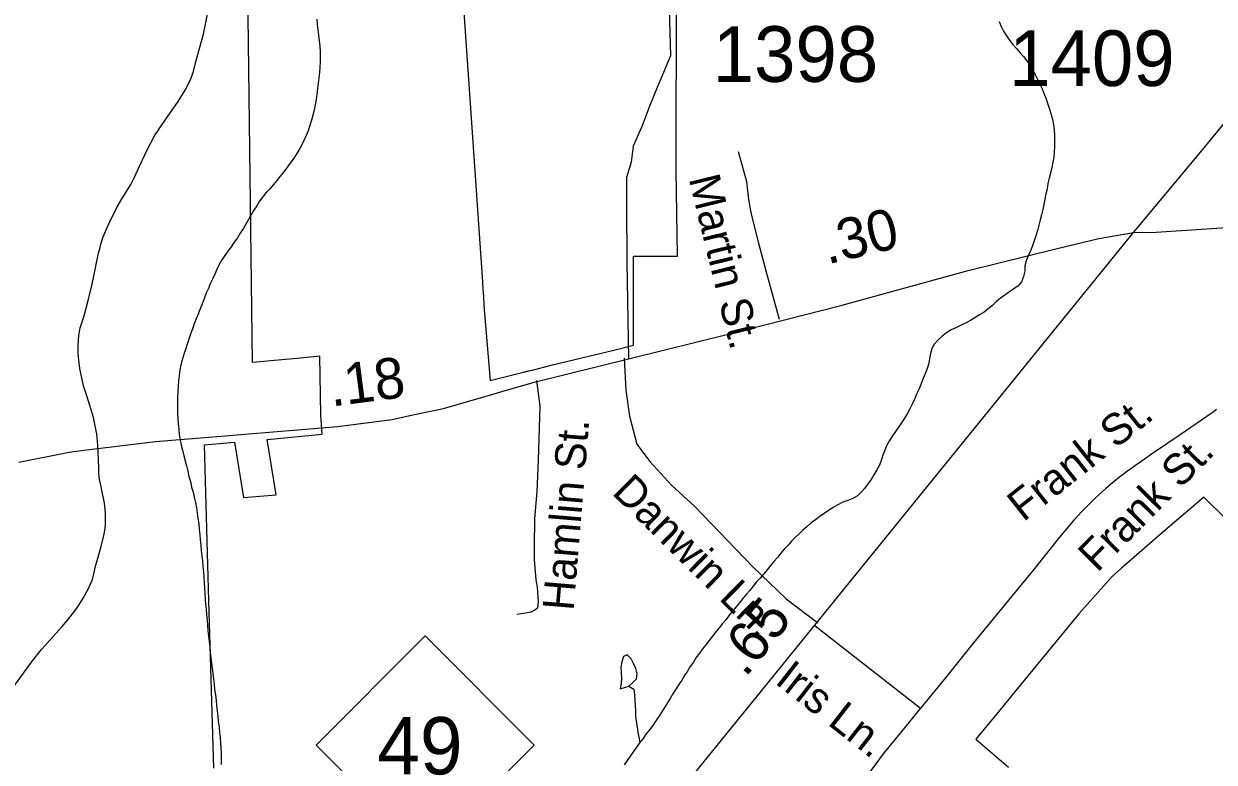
# Model space of a CAD drawing. Extents: x 1950930 to 2061844, y 904556 to 1017002.
# Drawn here: x 1996439 to 2000076, y 959507 to 961762 of the extents above; entities that cross this region are included whole.
import ezdxf

# ---------------------------------------------------------------- set-up
doc = ezdxf.new("R2010")
doc.units = 0
for name, color, linetype in [('Exist Boundary Political City Limit New', 7, 'Continuous'), ('Exist Hydrographic Misc Water Feature', 7, 'Continuous'), ('Exist Road Non-System Type 51', 7, 'Continuous'), ('Exist Road Non-System Type 51 Label', 7, 'Continuous'), ('Exist Road Primary NC Attributed', 7, 'Continuous'), ('Exist Road Primary NC Service Mileage Hundredths English Label', 7, 'Continuous'), ('Exist Road Primary NC Shield CELL', 7, 'Continuous'), ('Exist Road Primary NC Shield Number Label', 7, 'Continuous'), ('Exist Road Primary US Attributed', 7, 'Continuous'), ('Exist Road Primary US Mileage Hundredths English Label', 7, 'Continuous'), ('Exist Road Secondary Type 51 Attributed', 7, 'Continuous'), ('Exist Road Secondary Type 51 Label', 7, 'Continuous'), ('Exist Road Secondary Type 51 Number Label', 7, 'Continuous'), ('Map Preparation Boundary City Limit Buffer Line', 7, 'Continuous')]:
    doc.layers.add(name, color=color, linetype=linetype)

msp = doc.modelspace()

# ---------------------------------------------------------------- linework, layer by layer
at = {"layer": 'Exist Boundary Political City Limit New'}
for points in [[(1997742.8, 962386.8), (1997840.1, 960974.4), (1997841.8, 960949.4), (1997842.2, 960943.4), (1997845.9, 960889.9), (1997864.2, 960672.6), (1997961.4, 960696.8), (1997981.4, 960701.8), (1997999.9, 960706.4), (1998030.6, 960714.1), (1998054.6, 960720), (1998241.4, 960765.5), (1998301.4, 960780.1), (1998301.4, 961052.6), (1998436.1, 961052.8), (1998431.6, 961313.7), (1998434.5, 962426.2)], [(1997742.8, 962386.8), (1997840.1, 960974.4), (1997841.8, 960949.4), (1997842.2, 960943.4), (1997845.9, 960889.9), (1997864.2, 960672.6), (1997961.4, 960696.8), (1997999.9, 960706.4), (1998030.6, 960714.1), (1998054.6, 960720), (1998241.4, 960765.5), (1998301.4, 960780.1), (1998301.4, 961052.6), (1998436.1, 961052.8), (1998431.6, 961313.7), (1998434.5, 962426.2)], [(1997019.8, 959489.3), (1997004.6, 960000), (1996990.5, 960476.4), (1997082.9, 960484.2), (1997110.4, 960315.6), (1997209.5, 960323.9), (1997182.5, 960492.6), (1997350.8, 960508.3), (1997346.9, 960568.2), (1997343.2, 960746.6), (1997274.2, 960740.2), (1997238.8, 960737.2), (1997137.4, 960727.8), (1997117.6, 962354.6)], [(1997019.8, 959489.3), (1997004.6, 960000), (1996990.5, 960476.4), (1997082.9, 960484.2), (1997110.4, 960315.6), (1997209.5, 960323.9), (1997182.5, 960492.6), (1997350.8, 960508.3), (1997346.9, 960568.2), (1997343.2, 960746.6), (1997274.2, 960740.2), (1997238.8, 960737.2), (1997137.4, 960727.8), (1997117.6, 962354.6)], [(2001034.9, 958979.6), (2000367.8, 959905.2), (2000112, 960250), (2000044, 960316.6), (2000000, 960278.7), (1999981.1, 960262.3), (1999918.1, 960208.1), (1999855.2, 960153.8), (1999792.4, 960099.4), (1999763.8, 960073.7), (1999662, 959960.1), (1999554.5, 959829.1), (1999474.9, 959732), (1999411.4, 959654.6), (1999347.9, 959577.4), (1999447.6, 959491.8)]]:
    msp.add_lwpolyline(points, dxfattribs=at)
at = {"layer": 'Exist Hydrographic Misc Water Feature'}
for p, q in [((1996962.7, 961637.9), (1996963.9, 961642.4)), ((1996635.6, 960917), (1996647.7, 960966.7)), ((1996661.6, 960509.6), (1996660.8, 960514.1)), ((1996688.7, 960264), (1996688.3, 960268.3))]:
    msp.add_line(p, q, dxfattribs=at)
for points in [[(1996963.9, 961642.4), (1996987.7, 961730.3), (1996999.8, 961791.2), (1997005.5, 961812.1), (1997030.5, 961897.7)], [(1996963.9, 961642.4), (1996987.7, 961730.3), (1996999.8, 961791.2), (1997005.5, 961812.1), (1997030.5, 961897.7)], [(1997333.8, 961776.1), (1997335.2, 961759.6), (1997337.3, 961743.5), (1997339.6, 961726.9), (1997341.4, 961710.4), (1997343.4, 961693.9), (1997344.3, 961678.3), (1997344.5, 961662), (1997344.3, 961645.4), (1997343.2, 961629.4), (1997342.2, 961612.9), (1997340.8, 961596.5), (1997338.5, 961580.2), (1997336.7, 961563.8), (1997334.2, 961547), (1997332, 961530.8), (1997329.3, 961514.5), (1997326, 961498.4), (1997322.3, 961482.8), (1997318, 961467.2), (1997313.1, 961450.9), (1997307.6, 961435.5), (1997301.4, 961421), (1997294.4, 961405.4), (1997287.3, 961390.7), (1997279.5, 961376), (1997271.1, 961362.3), (1997262, 961348.7)], [(1999419, 961769.2), (1999424.9, 961754), (1999432.1, 961739.2), (1999440.9, 961725.2), (1999450.2, 961712.1), (1999460.8, 961699.1), (1999471.5, 961686.9), (1999482.5, 961674.3), (1999493.2, 961661.7), (1999503.5, 961649.2), (1999513.1, 961635.9), (1999520.9, 961621.8), (1999529.3, 961607.5), (1999536.5, 961592.7), (1999543.5, 961577.8), (1999550.2, 961562.9), (1999556.6, 961546.9), (1999562.5, 961532.3), (1999568.1, 961516.4), (1999573.2, 961501), (1999577.7, 961485.3), (1999582, 961469.6), (1999585.1, 961452.9), (1999586.7, 961437.6), (1999588.2, 961420.4), (1999588.4, 961403.7), (1999588.2, 961387.5), (1999587.1, 961371), (1999586.1, 961354.5), (1999583, 961339.1), (1999579.5, 961322.7), (1999575.4, 961306.2), (1999571.7, 961290.9), (1999568.1, 961274.5), (1999565.4, 961258.2), (1999561.9, 961242.5), (1999558.8, 961226.3), (1999555.1, 961209.8), (1999551.9, 961194.6), (1999547.8, 961178.2), (1999544.1, 961162.9), (1999540, 961146.5), (1999535.7, 961130.9), (1999531.1, 961114.5), (1999526.4, 961099), (1999520.9, 961083.5), (1999514.5, 961068.3), (1999507.6, 961053.6), (1999501.2, 961038.3), (1999497.7, 961022.6), (1999497.5, 961006), (1999493, 960990), (1999487.1, 960974.2), (1999476.6, 960962), (1999463.9, 960952.6), (1999450.4, 960943.3), (1999436.6, 960933.6), (1999423.1, 960923.9), (1999410.6, 960913.6), (1999398.5, 960902.1), (1999385.8, 960891.8), (1999373.1, 960881.6), (1999359.3, 960872.7), (1999345, 960863.9), (1999331, 960855.9), (1999316, 960848), (1999301.3, 960840.9), (1999286.5, 960833.9), (1999272.2, 960827.1), (1999258, 960818.3), (1999244.7, 960807.7), (1999232.2, 960796.7), (1999221.7, 960784.5), (1999213.5, 960770.7), (1999208.8, 960755.1), (1999206.1, 960738.9), (1999203.1, 960721.5), (1999198.1, 960706.4), (1999192, 960690.7), (1999185.8, 960676.3)], [(1996948.5, 961591.1), (1996957.5, 961616.4), (1996962.7, 961637.9)], [(1996948.5, 961591.1), (1996957.5, 961616.4), (1996962.7, 961637.9)], [(1996910.6, 961524.6), (1996931.7, 961559.1), (1996948.5, 961591.1)], [(1996910.6, 961524.6), (1996931.7, 961559.1), (1996948.5, 961591.1)], [(1996847, 961432.7), (1996854.6, 961444.2), (1996910.6, 961524.6)], [(1996847, 961432.7), (1996854.6, 961444.2), (1996910.6, 961524.6)], [(1996819.1, 961383.3), (1996825.7, 961396.7), (1996839.6, 961421.3), (1996847, 961432.7)], [(1996819.1, 961383.3), (1996825.7, 961396.7), (1996839.6, 961421.3), (1996847, 961432.7)], [(1996793.5, 961329), (1996808.7, 961361.9), (1996819.1, 961383.3)], [(1996793.5, 961329), (1996808.7, 961361.9), (1996819.1, 961383.3)], [(1997262, 961348.7), (1997252.2, 961335.5), (1997242.8, 961321.9), (1997232.5, 961308.9), (1997222.3, 961296.3), (1997212, 961283.1), (1997201.6, 961270.9), (1997190.5, 961258), (1997179.6, 961246.3), (1997169.4, 961233.2), (1997159.5, 961220.1), (1997150.9, 961206.5), (1997142.1, 961192.7), (1997133.9, 961178.2), (1997125.5, 961164.4), (1997117.3, 961149.9), (1997108.9, 961136.1), (1997100.3, 961122.4), (1997091.6, 961108.2), (1997081.6, 961094.8), (1997072.2, 961080.8), (1997062.3, 961068), (1997052.9, 961054.1), (1997043.9, 961041.3), (1997035.9, 961026.6), (1997028.7, 961011.9), (1997022.1, 960997.5), (1997015.4, 960981.9), (1997008.6, 960967.5), (1997002.2, 960951.8), (1996995.5, 960937.4), (1996989.5, 960921.6), (1996983.6, 960906.4), (1996977.6, 960891), (1996971.3, 960875.3), (1996965.3, 960860.8), (1996959.8, 960845.4), (1996954.3, 960830), (1996948.7, 960814.2), (1996943.6, 960798.8), (1996938.1, 960783.3), (1996932.7, 960767.1), (1996927.6, 960751.6), (1996922.9, 960736.2), (1996918.6, 960720.6), (1996915.5, 960704.4), (1996913.7, 960688.1), (1996911.8, 960671.7), (1996910.4, 960655.3), (1996909.8, 960638.8), (1996908.9, 960622.2), (1996908.5, 960606.1), (1996908.7, 960589.3), (1996908.9, 960573), (1996909.6, 960556.7), (1996910.8, 960540.3), (1996912.6, 960523.8), (1996914.1, 960507.3), (1996917.1, 960491.8), (1996919.8, 960475.2), (1996923.5, 960459.7), (1996927.6, 960443.1), (1996931.9, 960427.6), (1996935.6, 960412), (1996940.1, 960395.5), (1996943.4, 960379.5), (1996947.9, 960363.8), (1996951.6, 960347.4), (1996956.3, 960331.7), (1996959.6, 960316.1), (1996963.3, 960299.8), (1996966.2, 960283.9), (1996969, 960267.6), (1996970.9, 960251.1), (1996973.3, 960235.3), (1996975.2, 960218.8), (1996976.8, 960202.7), (1996978.2, 960186.3), (1996980.3, 960169.7), (1996981.3, 960153.3), (1996982.8, 960136.9), (1996984.4, 960121.2), (1996986, 960104.7), (1996987.5, 960088.3), (1996988.5, 960071.9), (1996990.1, 960055.4), (1996991.2, 960039), (1996992.2, 960022.6), (1996993.4, 960006.2), (1996994.4, 959989.8), (1996995.9, 959973.4), (1996997.1, 959957.8), (1996998.8, 959941.3), (1997000.2, 959924.8), (1997001.2, 959908.4), (1997003.3, 959891.9), (1997005.1, 959875.4), (1997006.8, 959858.8), (1997008.8, 959843.2), (1997010.2, 959827.1)], [(1996765.6, 961270.8), (1996777.5, 961294), (1996793.5, 961329)], [(1996765.6, 961270.8), (1996777.5, 961294), (1996793.5, 961329)], [(1996737.7, 961225.2), (1996747.6, 961241.9), (1996765.6, 961270.8)], [(1996737.7, 961225.2), (1996747.6, 961241.9), (1996765.6, 961270.8)], [(1996704.5, 961163.3), (1996724.4, 961202.7), (1996737.7, 961225.2)], [(1996704.5, 961163.3), (1996724.4, 961202.7), (1996737.7, 961225.2)], [(1996681.5, 961110.9), (1996701.6, 961157.8), (1996704.5, 961163.3)], [(1996671.9, 961078.5), (1996673.5, 961085.8), (1996681.5, 961110.9)], [(1996671.9, 961078.5), (1996673.5, 961085.8), (1996681.5, 961110.9)], [(1996647.7, 960966.7), (1996667.6, 961061), (1996671.9, 961078.5)], [(1996647.7, 960966.7), (1996667.6, 961061), (1996671.9, 961078.5)], [(1996605.9, 960797.5), (1996606.7, 960809), (1996611.4, 960833.5), (1996623.7, 960870.6), (1996635.6, 960917)], [(1996605.9, 960797.5), (1996606.7, 960809), (1996611.4, 960833.5), (1996623.7, 960870.6), (1996635.6, 960917)], [(1996605.3, 960759.8), (1996604.8, 960778), (1996605.9, 960797.5)], [(1996605.3, 960759.8), (1996604.8, 960778), (1996605.9, 960797.5)], [(1996609.6, 960709.5), (1996605.7, 960744), (1996605.3, 960759.8)], [(1996609.6, 960709.5), (1996605.7, 960744), (1996605.3, 960759.8)], [(1996632.3, 960622.4), (1996621.7, 960656.5), (1996609.6, 960709.5)], [(1996632.3, 960622.4), (1996621.7, 960656.5), (1996609.6, 960709.5)], [(1999185.8, 960676.3), (1999179.9, 960660.5), (1999173.5, 960645.2), (1999166.8, 960630.5), (1999160, 960615.3), (1999153.2, 960600.4), (1999145.6, 960585.8), (1999138.1, 960571.1), (1999129.4, 960557.4), (1999120.4, 960543.7), (1999111.4, 960530.1), (1999102, 960517), (1999093, 960503.3), (1999083.7, 960489.7), (1999075.5, 960475.1), (1999069.2, 960460.3), (1999063.6, 960444.8), (1999058.3, 960428.6), (1999053, 960414), (1999045, 960399.4), (1999036.2, 960384.9), (1999027.5, 960370.8), (1999017.9, 960357.2), (1999008.1, 960343.7), (1998997.6, 960331.5), (1998985.9, 960320.2), (1998972.2, 960312.2), (1998956.8, 960306.1), (1998941, 960300.7), (1998925.8, 960293.3), (1998911.7, 960284.8), (1998897.7, 960276), (1998884.2, 960266.3), (1998871.3, 960257), (1998857.8, 960247.2), (1998844.6, 960237.8), (1998831.9, 960227.2), (1998819.4, 960216.1), (1998807.7, 960204.9), (1998796, 960193.7), (1998784.8, 960181.6), (1998773.9, 960169.4), (1998762.4, 960157.4), (1998751.9, 960145.2), (1998741.3, 960132.6), (1998730.8, 960120.4), (1998720.2, 960107.4), (1998709.9, 960094.4), (1998699.5, 960082.6), (1998688.8, 960069.5), (1998677.7, 960057.4), (1998667.5, 960044.3), (1998657, 960031.7), (1998646.3, 960019.6), (1998635.7, 960006.6), (1998625.4, 959993.5), (1998615, 959981.7), (1998604.7, 959968.7), (1998594.5, 959955.6), (1998584.4, 959942.9), (1998573.3, 959930.8), (1998563.1, 959917.8), (1998552.8, 959904.7), (1998542.8, 959892.1), (1998532.5, 959878.9), (1998522.3, 959865.9), (1998512.9, 959853.1), (1998503, 959839.7), (1998493.6, 959826.5), (1998484.6, 959812.8), (1998475.3, 959799.2), (1998466.7, 959785.1), (1998457.7, 959771.4), (1998448.9, 959757.8), (1998439.9, 959744.1), (1998431.2, 959730), (1998422.4, 959715.5), (1998414.2, 959701.8), (1998405.4, 959688), (1998396.8, 959674.3), (1998388.2, 959660.7), (1998379, 959646.6), (1998369.9, 959633), (1998360.5, 959619.3), (1998350.7, 959606.3), (1998340.8, 959593.5), (1998331.4, 959579.6), (1998321.1, 959567)], [(1996660.8, 960514.1), (1996651.8, 960559.8), (1996632.3, 960622.4)], [(1996660.8, 960514.1), (1996651.8, 960559.8), (1996632.3, 960622.4)], [(1996668.6, 960392.9), (1996667.8, 960405.6), (1996664.9, 960475), (1996661.6, 960509.6)], [(1996668.6, 960392.9), (1996667.8, 960405.6), (1996664.9, 960475), (1996661.6, 960509.6)], [(1996688.3, 960268.3), (1996685.4, 960298.2), (1996669.6, 960377.9), (1996668.6, 960392.9)], [(1996688.3, 960268.3), (1996685.4, 960298.2), (1996669.6, 960377.9), (1996668.6, 960392.9)], [(1996686, 960214.1), (1996688.9, 960231.5), (1996688.7, 960264)], [(1996686, 960214.1), (1996688.9, 960231.5), (1996688.7, 960264)], [(1996653.7, 960086.4), (1996656.7, 960101.7), (1996675.4, 960166.1), (1996683.6, 960199.4), (1996686, 960214.1)], [(1996653.7, 960086.4), (1996656.7, 960101.7), (1996675.4, 960166.1), (1996683.6, 960199.4), (1996686, 960214.1)], [(1996636.6, 960037.8), (1996648.7, 960064.7), (1996653.7, 960086.4)], [(1996612, 959994.6), (1996620.6, 960008), (1996636.6, 960037.8)], [(1996612, 959994.6), (1996620.6, 960008), (1996636.6, 960037.8)], [(1996554.8, 959920.2), (1996573.7, 959941.9), (1996601.6, 959978.5), (1996612, 959994.6)], [(1996554.8, 959920.2), (1996573.7, 959941.9), (1996601.6, 959978.5), (1996612, 959994.6)], [(1996488, 959845.2), (1996493.5, 959852.5), (1996545.6, 959909.9), (1996554.8, 959920.2)], [(1996488, 959845.2), (1996493.5, 959852.5), (1996545.6, 959909.9), (1996554.8, 959920.2)], [(1996397.7, 959723.4), (1996462.7, 959812.5), (1996488, 959845.2)], [(1996397.7, 959723.4), (1996462.7, 959812.5), (1996488, 959845.2)], [(1997010.2, 959827.1), (1997012.7, 959810.5), (1997014.5, 959794), (1997016, 959777.5), (1997018.4, 959761.3), (1997020.1, 959745.7), (1997021.9, 959729.2), (1997024.4, 959712.5), (1997026.2, 959696), (1997028.1, 959679.4), (1997029.9, 959664.2), (1997031.4, 959647.7), (1997033.2, 959631.2), (1997035.3, 959614.6), (1997037.1, 959598.1), (1997038.7, 959581.7), (1997040.2, 959565.2), (1997041.4, 959549.6), (1997042, 959533.2), (1997042.2, 959517), (1997041.6, 959500.4)], [(1998287.7, 959738.8), (1998299.8, 959750), (1998311.1, 959762.1), (1998313.1, 959776.7), (1998309.2, 959793.6), (1998301.9, 959808.5), (1998294.5, 959822.7), (1998282.6, 959835), (1998271.5, 959830.1), (1998265.8, 959813.2), (1998263.5, 959796.9), (1998264.5, 959780.5), (1998264.7, 959764.2), (1998263.7, 959747.7), (1998261.1, 959731.1), (1998287.7, 959738.8)], [(1998287.7, 959738.8), (1998302.5, 959729.7), (1998304.7, 959713.1), (1998305.8, 959696.8), (1998307, 959680.4), (1998307.6, 959663.9), (1998308.2, 959647.6), (1998310.3, 959631.9), (1998312.7, 959615.4), (1998315.4, 959599), (1998318.3, 959583.2), (1998321.1, 959567)], [(1998321.1, 959567), (1998311.3, 959553), (1998301.7, 959539.5), (1998292.2, 959526.3), (1998282.8, 959512.7), (1998273.4, 959499.5)]]:
    msp.add_lwpolyline(points, dxfattribs=at)
at = {"layer": 'Exist Road Non-System Type 51'}
msp.add_line((1998856.9, 959923.5), (1999178.6, 959672.1), dxfattribs=at)
for points in [[(1998747.8, 960859.4), (1998709.5, 960998.9), (1998684.8, 961090.5), (1998662.2, 961181.3), (1998657.8, 961202.3), (1998653.2, 961233.1), (1998648.4, 961279.2), (1998622.9, 961370.8)], [(1998273.2, 960741.2), (1998277.8, 960643.1), (1998289.9, 960564.2), (1998312.1, 960477.8), (1998352, 960424.9), (1998418.9, 960352.4), (1998489.5, 960287.4), (1998665.5, 960104.9), (1998768.6, 960005.5), (1998864.5, 959933)], [(1998005.8, 960673.1), (1998015.2, 960593.9), (1998010.9, 960428.8), (1998006.5, 960333.8), (1997999.1, 960250.6), (1997997.8, 960165.8), (1997997.8, 960126.4), (1998003.5, 960063.6), (1998007, 960041.6), (1998009.8, 960011.6), (1998010.1, 959998.2), (1998009.8, 959989.9), (1998009.8, 959983), (1998007, 959976.6), (1998000, 959971), (1997988, 959965.5), (1997971.5, 959962.2), (1997945.6, 959958.1)], [(2000082.8, 960583.7), (2000069.9, 960574), (1999972.1, 960507), (1999890.5, 960452), (1999808.2, 960393.5), (1999786.6, 960377.1), (1999765.4, 960360.1), (1999744.8, 960342.5), (1999724.6, 960324.3), (1999711.1, 960311.9), (1999697.8, 960299.3), (1999684.8, 960286.3), (1999672, 960273.1), (1999659.6, 960259.6), (1999647.4, 960245.9), (1999603.5, 960193.9), (1999524.2, 960094.2), (1999434.2, 959985.2), (1999335.2, 959865.5), (1999254.5, 959765.1), (1999189.4, 959685.3), (1999178.6, 959672.1)], [(1999178.6, 959672.1), (1999120.8, 959600.5), (1999067.6, 959536.4), (1999028, 959482.3), (1999020.9, 959474.1), (1999014.2, 959465.5), (1999008.2, 959456.6), (1999002.8, 959447.4), (1998997.8, 959437.8), (1998993.2, 959427.9), (1998989.5, 959417.8), (1998986.2, 959407.5), (1998967.2, 959350.6), (1998964.9, 959338), (1998960.6, 959325.9), (1998954.5, 959314.6), (1998946.8, 959304.4), (1998935.4, 959287.6)]]:
    msp.add_lwpolyline(points, dxfattribs=at)
at = {"layer": 'Exist Road Primary NC Attributed'}
msp.add_lwpolyline([(1997605.2, 958391.3), (1997954.6, 958808.1), (1998272.6, 959207.2), (1999829.4, 961124.7)], dxfattribs=at)
at = {"layer": 'Exist Road Primary NC Shield CELL'}
msp.add_lwpolyline([(1997332.1, 959559.6), (1997665.1, 959892.6), (1997998.1, 959559.6), (1997665.1, 959226.6)], close=True, dxfattribs=at)
at = {"layer": 'Exist Road Primary US Attributed'}
for points in [[(1999829.4, 961124.7), (1999898.3, 961125.5), (2000160.6, 961143.4), (2000269.2, 961150.9), (2000366.6, 961169.6), (2000415.3, 961181.8), (2000522.1, 961232.4), (2000582.7, 961271), (2000669.2, 961325.1), (2001002.7, 961527.4), (2001261.2, 961708.2)], [(1998286.5, 960738.3), (1998590.7, 960813.7), (1998935.1, 960901.2), (1999324.5, 961008.5), (1999592.4, 961075), (1999723.6, 961105.9), (1999829.4, 961124.7)], [(1996423.4, 960423.2), (1996577.6, 960453.4), (1996613.7, 960459.3), (1996841.2, 960486.2), (1997016.3, 960500.4), (1997066.8, 960504.5), (1997126.7, 960509.3), (1997275.2, 960521.9), (1997397.7, 960532.3), (1997564.4, 960554), (1997627.7, 960567.9), (1997721.4, 960587.6), (1997875.8, 960632.2), (1997899.8, 960639.1), (1998002.3, 960668.8), (1998286.5, 960738.3)]]:
    msp.add_lwpolyline(points, dxfattribs=at)
at = {"layer": 'Exist Road Secondary Type 51 Attributed'}
for points in [[(1998341.3, 963402.3), (1998383.4, 962829.9), (1998398.2, 962232), (1998415.1, 961664), (1998368.8, 961555.2), (1998347.2, 961502.7), (1998328.7, 961450.2), (1998300.9, 961388.4), (1998294.8, 961339), (1998280.3, 961292.5), (1998280.3, 961262.5), (1998280.2, 961210.4), (1998281.8, 961034.3), (1998285.5, 960798.4), (1998286.5, 960738.3)], [(1999829.4, 961124.7), (2000035, 961371.3), (2000450.3, 961876.9), (2000548.3, 961993.1), (2000621.8, 962085.9), (2000699, 962171.9)]]:
    msp.add_lwpolyline(points, dxfattribs=at)
at = {"layer": 'Map Preparation Boundary City Limit Buffer Line'}
for points in [[(1997742.8, 962386.8), (1997840.1, 960974.4), (1997841.8, 960949.4), (1997842.2, 960943.4), (1997845.9, 960889.9), (1997864.2, 960672.6), (1997961.4, 960696.8), (1997999.9, 960706.4), (1998030.6, 960714.1), (1998054.6, 960720), (1998241.4, 960765.5), (1998301.4, 960780.1), (1998301.4, 961052.6), (1998436.1, 961052.8), (1998431.6, 961313.7), (1998434.5, 962426.2)], [(1997019.8, 959489.3), (1997004.6, 960000), (1996990.5, 960476.4), (1997082.9, 960484.2), (1997110.4, 960315.6), (1997209.5, 960323.9), (1997182.5, 960492.6), (1997350.8, 960508.3), (1997346.9, 960568.2), (1997343.2, 960746.6), (1997274.2, 960740.2), (1997238.8, 960737.2), (1997137.4, 960727.8), (1997117.6, 962354.6)], [(2001034.9, 958979.6), (2000367.8, 959905.2), (2000112, 960250), (2000044, 960316.6), (2000000, 960278.7), (1999981.1, 960262.3), (1999918.1, 960208.1), (1999855.2, 960153.8), (1999792.4, 960099.4), (1999763.8, 960073.7), (1999662, 959960.1), (1999554.5, 959829.1), (1999474.9, 959732), (1999411.4, 959654.6), (1999347.9, 959577.4), (1999447.6, 959491.8)]]:
    msp.add_lwpolyline(points, dxfattribs=at)

# ---------------------------------------------------------------- texts
at = {"layer": 'Exist Road Non-System Type 51 Label'}
for s, rotation, p in [('Martin St.', 283.7657, (1998470.2, 961289.4)), ('Hamlin St.', 85.253, (1998118.3, 959967.9)), ('Frank St.', 45.3215, (1999719, 960084.2)), (' Danwin Ln.', 315.3905, (1998207.9, 960352.6)), ('Iris Ln.', 322.026, (1998730.4, 959749.8))]:
    msp.add_text(s, height=95, rotation=rotation, dxfattribs=at).set_placement(p)
at = {"layer": 'Exist Road Primary NC Service Mileage Hundredths English Label'}
msp.add_text('.65', height=125, rotation=50.9262, dxfattribs=at).set_placement((1998643.6, 959763.3))
at = {"layer": 'Exist Road Primary NC Shield Number Label'}
msp.add_text('49', height=175, dxfattribs=at).set_placement((1997519.2, 959469.9))
at = {"layer": 'Exist Road Primary US Mileage Hundredths English Label'}
for s, rotation, p in [('.30', 13.2722, (1998893.9, 961027)), ('.18', 7.3923, (1997378.9, 960592.9))]:
    msp.add_text(s, height=125, rotation=rotation, dxfattribs=at).set_placement(p)
at = {"layer": 'Exist Road Secondary Type 51 Label'}
msp.add_text('Frank St.', height=95, rotation=38.3883, dxfattribs=at).set_placement((1999492.7, 960239))
at = {"layer": 'Exist Road Secondary Type 51 Number Label'}
for s, p in [('1398', (1998543.7, 961584.5)), ('1409', (1999449.4, 961571.9))]:
    msp.add_text(s, height=170, dxfattribs=at).set_placement(p)

doc.saveas('drawing.dxf')
